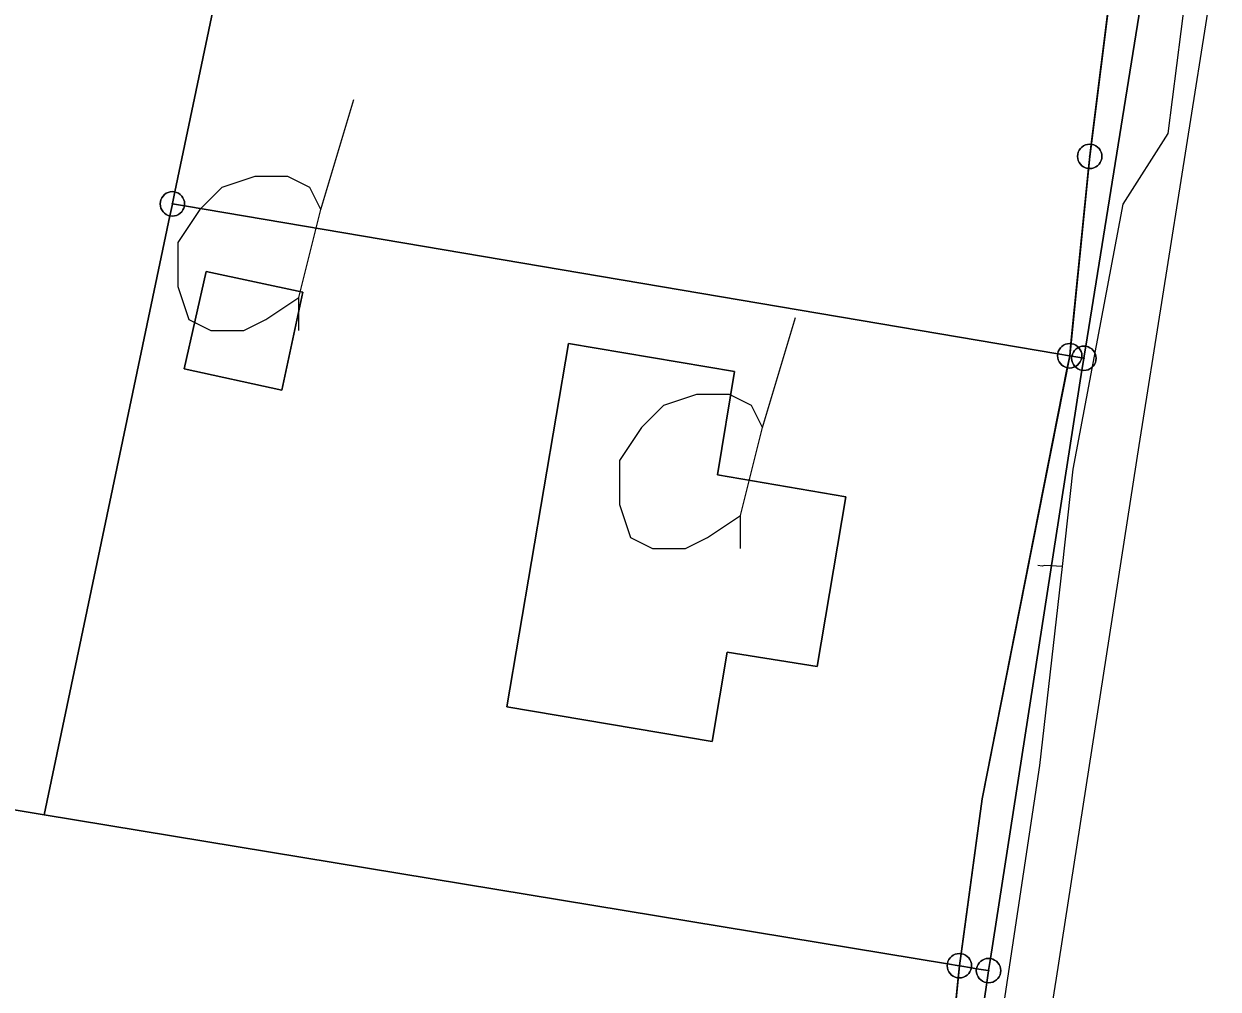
# Model space of a CAD drawing. Extents: x -645676 to -642474, y -1077513 to -1072613.
# Drawn here: x -644159.48 to -644110.64, y -1074975.52 to -1074936.06 of the extents above; entities that cross this region are included whole.
import ezdxf

# ---------------------------------------------------------------- set-up
doc = ezdxf.new("R2010")
doc.units = 0
for name, color, linetype in [('KN', 7, 'Continuous'), ('KULTURY_STAV', 7, 'Continuous'), ('KULTURY_ZNACKY', 7, 'Continuous'), ('PLYNOVOD', 7, 'Continuous'), ('Silnice_II__t__dy_a_III__t__dy', 7, 'Continuous')]:
    doc.layers.add(name, color=color, linetype=linetype)

# ---------------------------------------------------------------- blocks, each defined once
blk = doc.blocks.new('$431')
blk.add_line((0.63, 0.99), (0.9, 1.89))
blk.add_lwpolyline([(0.45, 0), (0.45, 0.27), (0.63, 0.99), (0.54, 1.17), (0.36, 1.26), (0.09, 1.26), (-0.18, 1.17), (-0.36, 0.99), (-0.54, 0.72), (-0.54, 0.36), (-0.45, 0.09), (-0.27, 0), (0, 0), (0.18, 0.09), (0.45, 0.27)])

msp = doc.modelspace()

# ---------------------------------------------------------------- linework, layer by layer
at = {"layer": 'KN'}
for points in [[(-644147.54, -1074915.46), (-644153.31, -1074942.93), (-644153.32, -1074942.93), (-644153.41, -1074942.92), (-644153.5, -1074942.93), (-644153.58, -1074942.95), (-644153.66, -1074942.99), (-644153.73, -1074943.04), (-644153.79, -1074943.1), (-644153.84, -1074943.17), (-644153.88, -1074943.25), (-644153.9, -1074943.33), (-644153.91, -1074943.42), (-644153.9, -1074943.51), (-644153.88, -1074943.59), (-644153.84, -1074943.67), (-644153.79, -1074943.74), (-644153.73, -1074943.8), (-644153.66, -1074943.85), (-644153.58, -1074943.89), (-644153.51, -1074943.91), (-644158.65, -1074968.39), (-644166.51, -1074967.09)], [(-644114.18, -1074927.85), (-644115.83, -1074940.99), (-644115.89, -1074940.98), (-644115.98, -1074940.99), (-644116.06, -1074941.01), (-644116.14, -1074941.05), (-644116.21, -1074941.1), (-644116.27, -1074941.16), (-644116.32, -1074941.23), (-644116.36, -1074941.31), (-644116.38, -1074941.39), (-644116.39, -1074941.48), (-644116.38, -1074941.57), (-644116.36, -1074941.65), (-644116.32, -1074941.73), (-644116.27, -1074941.8), (-644116.21, -1074941.86), (-644116.14, -1074941.91), (-644116.06, -1074941.95), (-644115.98, -1074941.97), (-644115.94, -1074941.98), (-644116.66, -1074949.13), (-644116.71, -1074949.13), (-644116.8, -1074949.14), (-644116.88, -1074949.16), (-644116.96, -1074949.2), (-644117.03, -1074949.25), (-644117.09, -1074949.31), (-644117.14, -1074949.38), (-644117.18, -1074949.46), (-644117.2, -1074949.54), (-644117.2, -1074949.55), (-644152.92, -1074943.5), (-644152.91, -1074943.42), (-644152.92, -1074943.33), (-644152.94, -1074943.25), (-644152.98, -1074943.17), (-644153.03, -1074943.1), (-644153.09, -1074943.04), (-644153.16, -1074942.99), (-644153.24, -1074942.95), (-644153.31, -1074942.93), (-644147.54, -1074915.46)], [(-644112.86, -1074929.37), (-644116.05, -1074949.24), (-644116.13, -1074949.23), (-644116.22, -1074949.24), (-644116.3, -1074949.26), (-644116.35, -1074949.28), (-644116.39, -1074949.25), (-644116.46, -1074949.2), (-644116.54, -1074949.16), (-644116.62, -1074949.14), (-644116.66, -1074949.13), (-644115.94, -1074941.98), (-644115.89, -1074941.98), (-644115.8, -1074941.97), (-644115.72, -1074941.95), (-644115.64, -1074941.91), (-644115.57, -1074941.86), (-644115.51, -1074941.8), (-644115.46, -1074941.73), (-644115.42, -1074941.65), (-644115.4, -1074941.57), (-644115.39, -1074941.48), (-644115.4, -1074941.39), (-644115.42, -1074941.31), (-644115.46, -1074941.23), (-644115.51, -1074941.16), (-644115.57, -1074941.1), (-644115.64, -1074941.05), (-644115.72, -1074941.01), (-644115.8, -1074940.99), (-644115.83, -1074940.99), (-644114.18, -1074927.85)], [(-644123.8, -1075000.63), (-644120.1, -1074975.25), (-644120.03, -1074975.26), (-644119.94, -1074975.25), (-644119.86, -1074975.23), (-644119.78, -1074975.19), (-644119.71, -1074975.14), (-644119.65, -1074975.08), (-644119.6, -1074975.01), (-644119.56, -1074974.93), (-644119.54, -1074974.85), (-644119.53, -1074974.76), (-644119.54, -1074974.67), (-644119.56, -1074974.59), (-644119.6, -1074974.51), (-644119.65, -1074974.44), (-644119.71, -1074974.38), (-644119.78, -1074974.33), (-644119.86, -1074974.29), (-644119.94, -1074974.27), (-644119.95, -1074974.27), (-644116.21, -1074950.22), (-644116.13, -1074950.23), (-644116.04, -1074950.22), (-644115.96, -1074950.2), (-644115.88, -1074950.16), (-644115.81, -1074950.11), (-644115.75, -1074950.05), (-644115.7, -1074949.98), (-644115.66, -1074949.9), (-644115.64, -1074949.82), (-644115.63, -1074949.73), (-644115.64, -1074949.64), (-644115.66, -1074949.56), (-644115.7, -1074949.48), (-644115.75, -1074949.41), (-644115.81, -1074949.35), (-644115.88, -1074949.3), (-644115.96, -1074949.26), (-644116.04, -1074949.24), (-644116.05, -1074949.24), (-644112.86, -1074929.37)], [(-644115.89, -1074941.49), (-644115.89, -1074941.48), (-644115.89, -1074941.47), (-644115.88, -1074941.47), (-644115.88, -1074941.48), (-644115.88, -1074941.49), (-644115.89, -1074941.49)], [(-644153.41, -1074943.41), (-644153.41, -1074943.42), (-644153.41, -1074943.43), (-644153.42, -1074943.43), (-644153.42, -1074943.42), (-644153.42, -1074943.41), (-644153.41, -1074943.41)], [(-644153.4, -1074943.42), (-644153.41, -1074943.42), (-644153.41, -1074943.41), (-644153.4, -1074943.41), (-644153.4, -1074943.42)], [(-644116.7, -1074949.63), (-644116.71, -1074949.63), (-644116.71, -1074949.62), (-644116.7, -1074949.62), (-644116.7, -1074949.63)], [(-644116.13, -1074949.74), (-644116.13, -1074949.73), (-644116.13, -1074949.72), (-644116.12, -1074949.72), (-644116.12, -1074949.73), (-644116.12, -1074949.74), (-644116.13, -1074949.74)], [(-644166.51, -1074967.09), (-644158.65, -1074968.39), (-644121.71, -1074974.48), (-644121.72, -1074974.56), (-644121.71, -1074974.65), (-644121.69, -1074974.73), (-644121.65, -1074974.81), (-644121.6, -1074974.88), (-644121.54, -1074974.94), (-644121.47, -1074974.99), (-644121.39, -1074975.03), (-644121.31, -1074975.05), (-644121.27, -1074975.06), (-644123.82, -1075000.62)], [(-644121.21, -1074974.56), (-644121.22, -1074974.56), (-644121.22, -1074974.55), (-644121.21, -1074974.55), (-644121.21, -1074974.56)], [(-644120.03, -1074974.77), (-644120.03, -1074974.76), (-644120.03, -1074974.75), (-644120.02, -1074974.75), (-644120.02, -1074974.76), (-644120.02, -1074974.77), (-644120.03, -1074974.77)]]:
    msp.add_lwpolyline(points, dxfattribs=at)
for points in [[(-644115.83, -1074940.99), (-644115.89, -1074941.47), (-644115.9, -1074941.47), (-644115.9, -1074941.48), (-644115.9, -1074941.49), (-644115.89, -1074941.49), (-644115.94, -1074941.98), (-644115.98, -1074941.97), (-644116.06, -1074941.95), (-644116.14, -1074941.91), (-644116.21, -1074941.86), (-644116.27, -1074941.8), (-644116.32, -1074941.73), (-644116.36, -1074941.65), (-644116.38, -1074941.57), (-644116.39, -1074941.48), (-644116.38, -1074941.39), (-644116.36, -1074941.31), (-644116.32, -1074941.23), (-644116.27, -1074941.16), (-644116.21, -1074941.1), (-644116.14, -1074941.05), (-644116.06, -1074941.01), (-644115.98, -1074940.99), (-644115.89, -1074940.98)], [(-644115.94, -1074941.98), (-644115.89, -1074941.49), (-644115.88, -1074941.49), (-644115.88, -1074941.48), (-644115.88, -1074941.47), (-644115.89, -1074941.47), (-644115.83, -1074940.99), (-644115.8, -1074940.99), (-644115.72, -1074941.01), (-644115.64, -1074941.05), (-644115.57, -1074941.1), (-644115.51, -1074941.16), (-644115.46, -1074941.23), (-644115.42, -1074941.31), (-644115.4, -1074941.39), (-644115.39, -1074941.48), (-644115.4, -1074941.57), (-644115.42, -1074941.65), (-644115.46, -1074941.73), (-644115.51, -1074941.8), (-644115.57, -1074941.86), (-644115.64, -1074941.91), (-644115.72, -1074941.95), (-644115.8, -1074941.97), (-644115.89, -1074941.98)], [(-644115.89, -1074941.49), (-644115.9, -1074941.49), (-644115.9, -1074941.48), (-644115.9, -1074941.47), (-644115.89, -1074941.47), (-644115.89, -1074941.48)], [(-644153.31, -1074942.93), (-644153.41, -1074943.41), (-644153.42, -1074943.41), (-644153.42, -1074943.42), (-644153.42, -1074943.43), (-644153.41, -1074943.43), (-644153.51, -1074943.91), (-644153.58, -1074943.89), (-644153.66, -1074943.85), (-644153.73, -1074943.8), (-644153.79, -1074943.74), (-644153.84, -1074943.67), (-644153.88, -1074943.59), (-644153.9, -1074943.51), (-644153.91, -1074943.42), (-644153.9, -1074943.33), (-644153.88, -1074943.25), (-644153.84, -1074943.17), (-644153.79, -1074943.1), (-644153.73, -1074943.04), (-644153.66, -1074942.99), (-644153.58, -1074942.95), (-644153.5, -1074942.93), (-644153.41, -1074942.92), (-644153.32, -1074942.93)], [(-644152.92, -1074943.5), (-644153.4, -1074943.42), (-644153.4, -1074943.41), (-644153.41, -1074943.41), (-644153.31, -1074942.93), (-644153.24, -1074942.95), (-644153.16, -1074942.99), (-644153.09, -1074943.04), (-644153.03, -1074943.1), (-644152.98, -1074943.17), (-644152.94, -1074943.25), (-644152.92, -1074943.33), (-644152.91, -1074943.42)], [(-644117.2, -1074949.55), (-644117.21, -1074949.63), (-644117.2, -1074949.72), (-644117.18, -1074949.8), (-644117.14, -1074949.88), (-644117.09, -1074949.95), (-644117.03, -1074950.01), (-644116.96, -1074950.06), (-644116.88, -1074950.1), (-644116.81, -1074950.12), (-644120.29, -1074967.74), (-644121.15, -1074974.07), (-644121.22, -1074974.06), (-644121.31, -1074974.07), (-644121.39, -1074974.09), (-644121.47, -1074974.13), (-644121.54, -1074974.18), (-644121.6, -1074974.24), (-644121.65, -1074974.31), (-644121.69, -1074974.39), (-644121.71, -1074974.47), (-644121.71, -1074974.48), (-644158.65, -1074968.39), (-644153.51, -1074943.91), (-644153.5, -1074943.91), (-644153.41, -1074943.92), (-644153.32, -1074943.91), (-644153.24, -1074943.89), (-644153.16, -1074943.85), (-644153.09, -1074943.8), (-644153.03, -1074943.74), (-644152.98, -1074943.67), (-644152.94, -1074943.59), (-644152.92, -1074943.51), (-644152.92, -1074943.5)], [(-644152.92, -1074943.5), (-644152.92, -1074943.51), (-644152.94, -1074943.59), (-644152.98, -1074943.67), (-644153.03, -1074943.74), (-644153.09, -1074943.8), (-644153.16, -1074943.85), (-644153.24, -1074943.89), (-644153.32, -1074943.91), (-644153.41, -1074943.92), (-644153.5, -1074943.91), (-644153.51, -1074943.91), (-644153.41, -1074943.43), (-644153.4, -1074943.43), (-644153.4, -1074943.42)], [(-644153.4, -1074943.42), (-644153.4, -1074943.43), (-644153.41, -1074943.43), (-644153.41, -1074943.42)], [(-644148.07, -1074947.03), (-644148.93, -1074951.03), (-644152.93, -1074950.17), (-644152.03, -1074946.18)], [(-644148.07, -1074947.03), (-644152.03, -1074946.18), (-644152.93, -1074950.17), (-644148.93, -1074951.03)], [(-644125.86, -1074955.4), (-644127.04, -1074962.33), (-644130.72, -1074961.75), (-644131.34, -1074965.4), (-644139.73, -1074963.98), (-644137.21, -1074949.13), (-644130.42, -1074950.27), (-644131.11, -1074954.49)], [(-644125.86, -1074955.4), (-644131.11, -1074954.49), (-644130.42, -1074950.27), (-644137.21, -1074949.13), (-644139.73, -1074963.98), (-644131.34, -1074965.4), (-644130.72, -1074961.75), (-644127.04, -1074962.33)], [(-644116.72, -1074949.63), (-644116.72, -1074949.64), (-644116.71, -1074949.64), (-644116.81, -1074950.12), (-644116.88, -1074950.1), (-644116.96, -1074950.06), (-644117.03, -1074950.01), (-644117.09, -1074949.95), (-644117.14, -1074949.88), (-644117.18, -1074949.8), (-644117.2, -1074949.72), (-644117.21, -1074949.63), (-644117.2, -1074949.55)], [(-644116.66, -1074949.13), (-644116.71, -1074949.62), (-644116.72, -1074949.62), (-644116.72, -1074949.63), (-644117.2, -1074949.55), (-644117.2, -1074949.54), (-644117.18, -1074949.46), (-644117.14, -1074949.38), (-644117.09, -1074949.31), (-644117.03, -1074949.25), (-644116.96, -1074949.2), (-644116.88, -1074949.16), (-644116.8, -1074949.14), (-644116.71, -1074949.13)], [(-644116.35, -1074949.28), (-644116.38, -1074949.3), (-644116.45, -1074949.35), (-644116.51, -1074949.41), (-644116.56, -1074949.48), (-644116.6, -1074949.56), (-644116.62, -1074949.64), (-644116.7, -1074949.63), (-644116.7, -1074949.62), (-644116.71, -1074949.62), (-644116.66, -1074949.13), (-644116.62, -1074949.14), (-644116.54, -1074949.16), (-644116.46, -1074949.2), (-644116.39, -1074949.25)], [(-644116.22, -1074949.72), (-644116.62, -1074949.64), (-644116.6, -1074949.56), (-644116.56, -1074949.48), (-644116.51, -1074949.41), (-644116.45, -1074949.35), (-644116.38, -1074949.3), (-644116.35, -1074949.28), (-644116.33, -1074949.31), (-644116.28, -1074949.38), (-644116.24, -1074949.46), (-644116.22, -1074949.54), (-644116.21, -1074949.63)], [(-644116.05, -1074949.24), (-644116.13, -1074949.72), (-644116.14, -1074949.72), (-644116.14, -1074949.73), (-644116.22, -1074949.72), (-644116.21, -1074949.63), (-644116.22, -1074949.54), (-644116.24, -1074949.46), (-644116.28, -1074949.38), (-644116.33, -1074949.31), (-644116.35, -1074949.28), (-644116.3, -1074949.26), (-644116.22, -1074949.24), (-644116.13, -1074949.23)], [(-644116.21, -1074950.22), (-644116.13, -1074949.74), (-644116.12, -1074949.74), (-644116.12, -1074949.73), (-644116.12, -1074949.72), (-644116.13, -1074949.72), (-644116.05, -1074949.24), (-644116.04, -1074949.24), (-644115.96, -1074949.26), (-644115.88, -1074949.3), (-644115.81, -1074949.35), (-644115.75, -1074949.41), (-644115.7, -1074949.48), (-644115.66, -1074949.56), (-644115.64, -1074949.64), (-644115.63, -1074949.73), (-644115.64, -1074949.82), (-644115.66, -1074949.9), (-644115.7, -1074949.98), (-644115.75, -1074950.05), (-644115.81, -1074950.11), (-644115.88, -1074950.16), (-644115.96, -1074950.2), (-644116.04, -1074950.22), (-644116.13, -1074950.23)], [(-644116.21, -1074950.22), (-644119.95, -1074974.27), (-644120.03, -1074974.26), (-644120.12, -1074974.27), (-644120.2, -1074974.29), (-644120.28, -1074974.33), (-644120.35, -1074974.38), (-644120.41, -1074974.44), (-644120.46, -1074974.51), (-644120.5, -1074974.59), (-644120.52, -1074974.67), (-644120.52, -1074974.68), (-644120.73, -1074974.64), (-644120.72, -1074974.56), (-644120.73, -1074974.47), (-644120.75, -1074974.39), (-644120.79, -1074974.31), (-644120.84, -1074974.24), (-644120.9, -1074974.18), (-644120.97, -1074974.13), (-644121.05, -1074974.09), (-644121.13, -1074974.07), (-644121.15, -1074974.07), (-644120.29, -1074967.74), (-644116.81, -1074950.12), (-644116.8, -1074950.12), (-644116.71, -1074950.13), (-644116.62, -1074950.12), (-644116.54, -1074950.1), (-644116.49, -1074950.08), (-644116.45, -1074950.11), (-644116.38, -1074950.16), (-644116.3, -1074950.2), (-644116.22, -1074950.22)], [(-644116.62, -1074949.64), (-644116.63, -1074949.73), (-644116.62, -1074949.82), (-644116.6, -1074949.9), (-644116.56, -1074949.98), (-644116.51, -1074950.05), (-644116.49, -1074950.08), (-644116.54, -1074950.1), (-644116.62, -1074950.12), (-644116.71, -1074950.13), (-644116.8, -1074950.12), (-644116.81, -1074950.12), (-644116.71, -1074949.64), (-644116.7, -1074949.64), (-644116.7, -1074949.63)], [(-644116.71, -1074949.63), (-644116.72, -1074949.63), (-644116.72, -1074949.62), (-644116.71, -1074949.62)], [(-644116.71, -1074949.63), (-644116.71, -1074949.64), (-644116.72, -1074949.64), (-644116.72, -1074949.63)], [(-644116.7, -1074949.63), (-644116.7, -1074949.64), (-644116.71, -1074949.64), (-644116.71, -1074949.63)], [(-644116.22, -1074949.72), (-644116.24, -1074949.8), (-644116.28, -1074949.88), (-644116.33, -1074949.95), (-644116.39, -1074950.01), (-644116.46, -1074950.06), (-644116.49, -1074950.08), (-644116.51, -1074950.05), (-644116.56, -1074949.98), (-644116.6, -1074949.9), (-644116.62, -1074949.82), (-644116.63, -1074949.73), (-644116.62, -1074949.64)], [(-644116.14, -1074949.73), (-644116.14, -1074949.74), (-644116.13, -1074949.74), (-644116.21, -1074950.22), (-644116.22, -1074950.22), (-644116.3, -1074950.2), (-644116.38, -1074950.16), (-644116.45, -1074950.11), (-644116.49, -1074950.08), (-644116.46, -1074950.06), (-644116.39, -1074950.01), (-644116.33, -1074949.95), (-644116.28, -1074949.88), (-644116.24, -1074949.8), (-644116.22, -1074949.72)], [(-644116.13, -1074949.73), (-644116.14, -1074949.73), (-644116.14, -1074949.72), (-644116.13, -1074949.72)], [(-644116.13, -1074949.73), (-644116.13, -1074949.74), (-644116.14, -1074949.74), (-644116.14, -1074949.73)], [(-644121.23, -1074974.56), (-644121.23, -1074974.57), (-644121.22, -1074974.57), (-644121.27, -1074975.06), (-644121.31, -1074975.05), (-644121.39, -1074975.03), (-644121.47, -1074974.99), (-644121.54, -1074974.94), (-644121.6, -1074974.88), (-644121.65, -1074974.81), (-644121.69, -1074974.73), (-644121.71, -1074974.65), (-644121.72, -1074974.56), (-644121.71, -1074974.48)], [(-644121.15, -1074974.07), (-644121.22, -1074974.55), (-644121.23, -1074974.55), (-644121.23, -1074974.56), (-644121.71, -1074974.48), (-644121.71, -1074974.47), (-644121.69, -1074974.39), (-644121.65, -1074974.31), (-644121.6, -1074974.24), (-644121.54, -1074974.18), (-644121.47, -1074974.13), (-644121.39, -1074974.09), (-644121.31, -1074974.07), (-644121.22, -1074974.06)], [(-644120.73, -1074974.64), (-644121.21, -1074974.56), (-644121.21, -1074974.55), (-644121.22, -1074974.55), (-644121.15, -1074974.07), (-644121.13, -1074974.07), (-644121.05, -1074974.09), (-644120.97, -1074974.13), (-644120.9, -1074974.18), (-644120.84, -1074974.24), (-644120.79, -1074974.31), (-644120.75, -1074974.39), (-644120.73, -1074974.47), (-644120.72, -1074974.56)], [(-644119.95, -1074974.27), (-644120.03, -1074974.75), (-644120.04, -1074974.75), (-644120.04, -1074974.76), (-644120.52, -1074974.68), (-644120.52, -1074974.67), (-644120.5, -1074974.59), (-644120.46, -1074974.51), (-644120.41, -1074974.44), (-644120.35, -1074974.38), (-644120.28, -1074974.33), (-644120.2, -1074974.29), (-644120.12, -1074974.27), (-644120.03, -1074974.26)], [(-644120.1, -1074975.25), (-644120.03, -1074974.77), (-644120.02, -1074974.77), (-644120.02, -1074974.76), (-644120.02, -1074974.75), (-644120.03, -1074974.75), (-644119.95, -1074974.27), (-644119.94, -1074974.27), (-644119.86, -1074974.29), (-644119.78, -1074974.33), (-644119.71, -1074974.38), (-644119.65, -1074974.44), (-644119.6, -1074974.51), (-644119.56, -1074974.59), (-644119.54, -1074974.67), (-644119.53, -1074974.76), (-644119.54, -1074974.85), (-644119.56, -1074974.93), (-644119.6, -1074975.01), (-644119.65, -1074975.08), (-644119.71, -1074975.14), (-644119.78, -1074975.19), (-644119.86, -1074975.23), (-644119.94, -1074975.25), (-644120.03, -1074975.26)], [(-644120.52, -1074974.68), (-644120.53, -1074974.76), (-644120.52, -1074974.85), (-644120.5, -1074974.93), (-644120.46, -1074975.01), (-644120.41, -1074975.08), (-644120.35, -1074975.14), (-644120.28, -1074975.19), (-644120.2, -1074975.23), (-644120.12, -1074975.25), (-644120.1, -1074975.25), (-644123.8, -1075000.63), (-644123.82, -1075000.62), (-644121.27, -1074975.06), (-644121.22, -1074975.06), (-644121.13, -1074975.05), (-644121.05, -1074975.03), (-644120.97, -1074974.99), (-644120.9, -1074974.94), (-644120.84, -1074974.88), (-644120.79, -1074974.81), (-644120.75, -1074974.73), (-644120.73, -1074974.65), (-644120.73, -1074974.64)], [(-644120.73, -1074974.64), (-644120.73, -1074974.65), (-644120.75, -1074974.73), (-644120.79, -1074974.81), (-644120.84, -1074974.88), (-644120.9, -1074974.94), (-644120.97, -1074974.99), (-644121.05, -1074975.03), (-644121.13, -1074975.05), (-644121.22, -1074975.06), (-644121.27, -1074975.06), (-644121.22, -1074974.57), (-644121.21, -1074974.57), (-644121.21, -1074974.56)], [(-644121.22, -1074974.56), (-644121.23, -1074974.56), (-644121.23, -1074974.55), (-644121.22, -1074974.55)], [(-644121.22, -1074974.56), (-644121.22, -1074974.57), (-644121.23, -1074974.57), (-644121.23, -1074974.56)], [(-644121.21, -1074974.56), (-644121.21, -1074974.57), (-644121.22, -1074974.57), (-644121.22, -1074974.56)], [(-644120.04, -1074974.76), (-644120.04, -1074974.77), (-644120.03, -1074974.77), (-644120.1, -1074975.25), (-644120.12, -1074975.25), (-644120.2, -1074975.23), (-644120.28, -1074975.19), (-644120.35, -1074975.14), (-644120.41, -1074975.08), (-644120.46, -1074975.01), (-644120.5, -1074974.93), (-644120.52, -1074974.85), (-644120.53, -1074974.76), (-644120.52, -1074974.68)], [(-644120.03, -1074974.76), (-644120.04, -1074974.76), (-644120.04, -1074974.75), (-644120.03, -1074974.75)], [(-644120.03, -1074974.76), (-644120.03, -1074974.77), (-644120.04, -1074974.77), (-644120.04, -1074974.76)]]:
    msp.add_lwpolyline(points, close=True, dxfattribs=at)
at = {"layer": 'KULTURY_STAV'}
for points in [[(-644318.2, -1074953.42), (-644286.02, -1074973.12), (-644267.32, -1074980.08), (-644248.63, -1074987.05), (-644229.93, -1074994.01), (-644203.49, -1075003.85), (-644199.69, -1075005.26), (-644185.67, -1075010.49), (-644175.32, -1075014.34), (-644151.01, -1075023.4), (-644132.56, -1075030.27), (-644126.29, -1075026.29), (-644124.14, -1075003.93), (-644123.87, -1075001.12), (-644121.22, -1074974.56), (-644120.29, -1074967.74), (-644116.71, -1074949.63), (-644115.89, -1074941.48), (-644114.12, -1074927.36)], [(-644114.12, -1074927.36), (-644115.89, -1074941.48), (-644116.71, -1074949.63), (-644120.29, -1074967.74), (-644121.22, -1074974.56), (-644123.87, -1075001.12), (-644124.14, -1075003.93), (-644126.29, -1075026.29), (-644132.56, -1075030.27), (-644151.01, -1075023.4), (-644175.32, -1075014.34), (-644185.67, -1075010.49), (-644199.69, -1075005.26), (-644203.49, -1075003.85), (-644229.93, -1074994.01), (-644248.63, -1074987.05), (-644267.32, -1074980.08), (-644286.02, -1074973.12), (-644318.2, -1074953.42)], [(-644152.03, -1074946.18), (-644148.07, -1074947.03), (-644148.93, -1074951.03), (-644152.93, -1074950.17), (-644152.03, -1074946.18)], [(-644152.03, -1074946.18), (-644152.93, -1074950.17), (-644148.93, -1074951.03), (-644148.07, -1074947.03), (-644152.03, -1074946.18)], [(-644137.21, -1074949.13), (-644130.42, -1074950.27), (-644131.11, -1074954.49), (-644125.86, -1074955.4), (-644127.04, -1074962.33), (-644130.72, -1074961.75), (-644131.34, -1074965.4), (-644139.73, -1074963.98), (-644137.21, -1074949.13)], [(-644137.21, -1074949.13), (-644139.73, -1074963.98), (-644131.34, -1074965.4), (-644130.72, -1074961.75), (-644127.04, -1074962.33), (-644125.86, -1074955.4), (-644131.11, -1074954.49), (-644130.42, -1074950.27), (-644137.21, -1074949.13)]]:
    msp.add_lwpolyline(points, dxfattribs=at)
at = {"layer": 'PLYNOVOD'}
for p, q in [((-644112.68, -1074940.55), (-644111.82, -1074933.79)), ((-644114.53, -1074943.43), (-644112.68, -1074940.55)), ((-644116.57, -1074954.27), (-644114.53, -1074943.43)), ((-644117, -1074958.24), (-644116.57, -1074954.27)), ((-644117.84, -1074958.23), (-644118.01, -1074958.2)), ((-644117.93, -1074966.37), (-644117, -1074958.24)), ((-644117.74, -1074958.2), (-644117.84, -1074958.23)), ((-644117, -1074958.24), (-644117.74, -1074958.2)), ((-644119.68, -1074977.93), (-644117.93, -1074966.37))]:
    msp.add_line(p, q, dxfattribs=at)
at = {"layer": 'Silnice_II__t__dy_a_III__t__dy'}
for p, q in [((-644110.64, -1074932.86), (-644113.88, -1074953.29)), ((-644113.88, -1074953.29), (-644117.27, -1074975.07)), ((-644117.27, -1074975.07), (-644119.32, -1074988.49))]:
    msp.add_line(p, q, dxfattribs=at)

# ---------------------------------------------------------------- block references
at = {"layer": 'KULTURY_ZNACKY', "xscale": 5, "yscale": 5}
for p in [(-644150.49, -1074948.6), (-644132.43, -1074957.51)]:
    msp.add_blockref('$431', p, dxfattribs=at)

doc.saveas('drawing.dxf')
